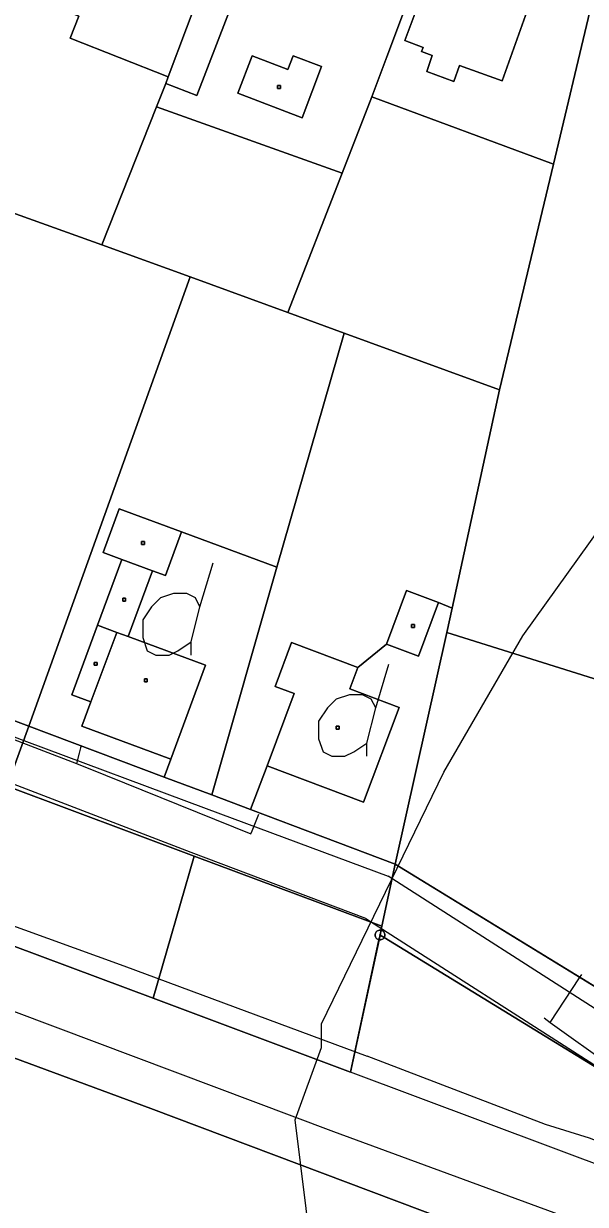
# Model space of a CAD drawing. Extents: x -645676 to -642474, y -1077513 to -1072613.
# Drawn here: x -644356.3 to -644298.7, y -1074988.3 to -1074867.3 of the extents above; entities that cross this region are included whole.
import ezdxf

# ---------------------------------------------------------------- set-up
doc = ezdxf.new("R2010")
doc.units = 0
for name, color, linetype in [('_elezni_n__tra_', 7, 'Continuous'), ('KN', 7, 'Continuous'), ('KULTURY_STAV', 7, 'Continuous'), ('KULTURY_ZNACKY', 7, 'Continuous'), ('Obvod_KP_', 7, 'Continuous'), ('OBVOD_PU', 7, 'Continuous'), ('PLYNOVOD', 7, 'Continuous'), ('SDELOVACI', 7, 'Continuous'), ('Silnice_II__t__dy_a_III__t__dy', 7, 'Continuous'), ('VRSTEVNICE', 7, 'Continuous')]:
    doc.layers.add(name, color=color, linetype=linetype)

# ---------------------------------------------------------------- blocks, each defined once
blk = doc.blocks.new('$431')
blk.add_line((0.63, 0.99), (0.9, 1.89))
blk.add_lwpolyline([(0.45, 0), (0.45, 0.27), (0.63, 0.99), (0.54, 1.17), (0.36, 1.26), (0.09, 1.26), (-0.18, 1.17), (-0.36, 0.99), (-0.54, 0.72), (-0.54, 0.36), (-0.45, 0.09), (-0.27, 0), (0, 0), (0.18, 0.09), (0.45, 0.27)])

msp = doc.modelspace()

# ---------------------------------------------------------------- linework, layer by layer
at = {"layer": '_elezni_n__tra_'}
msp.add_lwpolyline([(-645032.05, -1074719.88), (-645007.73, -1074729.17), (-644983.14, -1074736.55), (-644942.37, -1074750.02), (-644914.47, -1074760.84), (-644882.89, -1074772.03), (-644837.1, -1074789.71), (-644791.46, -1074806.27), (-644722.98, -1074831.82), (-644692.05, -1074843.35), (-644645.1, -1074860.33), (-644595.62, -1074879.05), (-644567.2, -1074889.68), (-644538.28, -1074900.75), (-644463.04, -1074928.93), (-644414.14, -1074947.15), (-644324.54, -1074980.78), (-644238.86, -1075012.25), (-644147.17, -1075045.91), (-644073.62, -1075073.69), (-644009.64, -1075097.37)], dxfattribs=at)
at = {"layer": 'KN'}
for points in [[(-644333.8, -1074852.35), (-644334.45, -1074854.1), (-644342.76, -1074851.12), (-644347.06, -1074861.54), (-644343.5, -1074863.01), (-644342.62, -1074860.88), (-644337.72, -1074862.8), (-644341.47, -1074872.79), (-644351.51, -1074868.83), (-644350.62, -1074866.58), (-644359.48, -1074862.91), (-644356.31, -1074854.8), (-644353.21, -1074856.02), (-644351.3, -1074851), (-644354.39, -1074849.77), (-644352.7, -1074845.54)], [(-644314.77, -1074859.25), (-644315.42, -1074860.99), (-644319.08, -1074870.74), (-644320.61, -1074874.82), (-644323.65, -1074882.64), (-644342.67, -1074875.86), (-644341.72, -1074873.47), (-644338.54, -1074874.69), (-644334.35, -1074863.77), (-644329.12, -1074865.78), (-644325.85, -1074857.27), (-644334.45, -1074854.1), (-644333.8, -1074852.35)], [(-644341.72, -1074873.47), (-644341.47, -1074872.79), (-644337.72, -1074862.8), (-644334.45, -1074854.1), (-644325.85, -1074857.27), (-644329.12, -1074865.78), (-644334.35, -1074863.77), (-644338.54, -1074874.69)], [(-644298.01, -1074865.18), (-644298.27, -1074866.1), (-644302, -1074881.72), (-644320.61, -1074874.82), (-644319.08, -1074870.74), (-644315.42, -1074860.99), (-644314.77, -1074859.25)], [(-644304.35, -1074865.06), (-644307.25, -1074873.19), (-644311.61, -1074871.64), (-644312.2, -1074873.25), (-644314.96, -1074872.25), (-644314.41, -1074870.61), (-644315.5, -1074870.2), (-644315.34, -1074869.77), (-644317.23, -1074869.06), (-644314.34, -1074861.39)], [(-644304.35, -1074865.06), (-644314.34, -1074861.39), (-644317.23, -1074869.06), (-644315.34, -1074869.77), (-644315.5, -1074870.2), (-644314.41, -1074870.61), (-644314.96, -1074872.25), (-644312.2, -1074873.25), (-644311.61, -1074871.64), (-644307.25, -1074873.19)], [(-644341.47, -1074872.79), (-644341.72, -1074873.47), (-644342.67, -1074875.86), (-644348.29, -1074890), (-644362.85, -1074884.77), (-644367.37, -1074883.14), (-644359.48, -1074862.91), (-644350.62, -1074866.58), (-644351.51, -1074868.83)], [(-644510.39, -1074882.04), (-644486.62, -1074890.85), (-644475.06, -1074895.14), (-644451.2, -1074903.97), (-644436.08, -1074909.55), (-644426.98, -1074912.91), (-644402.85, -1074921.87), (-644379.47, -1074930.51), (-644366.6, -1074935.27), (-644355.77, -1074939.27), (-644357.45, -1074943.99), (-644454.44, -1074908.02), (-644552.8, -1074870.9), (-644549.87, -1074866.01), (-644548.83, -1074864.26), (-644545.57, -1074868.92)], [(-644332.88, -1074870.62), (-644329.2, -1074872.03), (-644328.66, -1074870.63), (-644325.76, -1074871.74), (-644327.76, -1074876.97), (-644334.35, -1074874.45)], [(-644332.88, -1074870.62), (-644334.35, -1074874.45), (-644327.76, -1074876.97), (-644325.76, -1074871.74), (-644328.66, -1074870.63), (-644329.2, -1074872.03)], [(-644329.96, -1074873.98), (-644330.26, -1074873.98), (-644330.26, -1074873.68), (-644329.96, -1074873.68)], [(-644329.96, -1074873.98), (-644329.96, -1074873.68), (-644330.26, -1074873.68), (-644330.26, -1074873.98)], [(-644323.65, -1074882.64), (-644329.21, -1074896.92), (-644339.22, -1074893.26), (-644348.29, -1074890), (-644342.67, -1074875.86)], [(-644302, -1074881.72), (-644307.52, -1074904.85), (-644323.44, -1074899.03), (-644329.21, -1074896.92), (-644323.65, -1074882.64), (-644320.61, -1074874.82)], [(-644348.29, -1074890), (-644339.22, -1074893.26), (-644355.77, -1074939.27), (-644366.6, -1074935.27), (-644365.93, -1074933.46), (-644362.78, -1074924.92), (-644360.46, -1074919.06), (-644367.64, -1074916.44), (-644367.15, -1074915.1), (-644370.01, -1074914.05), (-644368.1, -1074908.89), (-644370.35, -1074908.05), (-644370.99, -1074907.81), (-644362.85, -1074884.77)], [(-644329.21, -1074896.92), (-644323.44, -1074899.03), (-644330.33, -1074923.01), (-644340.11, -1074919.39), (-644346.49, -1074917.03), (-644348.14, -1074921.48), (-644346.22, -1074922.2), (-644348.72, -1074928.95), (-644351.36, -1074936.07), (-644349.39, -1074936.8), (-644350.31, -1074939.29), (-644341.22, -1074942.66), (-644341.9, -1074944.49), (-644355.77, -1074939.27), (-644339.22, -1074893.26)], [(-644307.52, -1074904.85), (-644312.38, -1074927.19), (-644313.76, -1074926.61), (-644317.04, -1074925.38), (-644319.12, -1074930.9), (-644322.04, -1074933.27), (-644328.83, -1074930.71), (-644330.52, -1074935.21), (-644328.56, -1074935.95), (-644331.34, -1074943.34), (-644333.03, -1074947.83), (-644337.02, -1074946.32), (-644330.33, -1074923.01), (-644323.44, -1074899.03)], [(-644340.11, -1074919.39), (-644341.76, -1074923.85), (-644343.08, -1074923.36), (-644346.22, -1074922.2), (-644348.14, -1074921.48), (-644346.49, -1074917.03)], [(-644330.33, -1074923.01), (-644337.02, -1074946.32), (-644341.9, -1074944.49), (-644341.22, -1074942.66), (-644337.66, -1074933.05), (-644345.58, -1074930.11), (-644343.08, -1074923.36), (-644341.76, -1074923.85), (-644340.11, -1074919.39)], [(-644343.91, -1074920.68), (-644344.21, -1074920.68), (-644344.21, -1074920.38), (-644343.91, -1074920.38)], [(-644343.91, -1074920.68), (-644343.91, -1074920.38), (-644344.21, -1074920.38), (-644344.21, -1074920.68)], [(-644343.08, -1074923.36), (-644345.58, -1074930.11), (-644346.75, -1074929.68), (-644348.72, -1074928.95), (-644346.22, -1074922.2)], [(-644313.76, -1074926.61), (-644315.84, -1074932.13), (-644319.12, -1074930.9), (-644317.04, -1074925.38)], [(-644345.84, -1074926.47), (-644346.14, -1074926.47), (-644346.14, -1074926.17), (-644345.84, -1074926.17)], [(-644345.84, -1074926.47), (-644345.84, -1074926.17), (-644346.14, -1074926.17), (-644346.14, -1074926.47)], [(-644312.38, -1074927.19), (-644312.92, -1074929.68), (-644318.2, -1074953.42), (-644333.03, -1074947.83), (-644331.34, -1074943.34), (-644321.46, -1074947.06), (-644317.81, -1074937.37), (-644322.87, -1074935.47), (-644322.04, -1074933.27), (-644319.12, -1074930.9), (-644315.84, -1074932.13), (-644313.76, -1074926.61)], [(-644346.75, -1074929.68), (-644349.39, -1074936.8), (-644351.36, -1074936.07), (-644348.72, -1074928.95)], [(-644316.23, -1074929.18), (-644316.53, -1074929.18), (-644316.53, -1074928.88), (-644316.23, -1074928.88)], [(-644316.23, -1074929.18), (-644316.23, -1074928.88), (-644316.53, -1074928.88), (-644316.53, -1074929.18)], [(-644345.58, -1074930.11), (-644337.66, -1074933.05), (-644341.22, -1074942.66), (-644350.31, -1074939.29), (-644349.39, -1074936.8), (-644346.75, -1074929.68)], [(-644283.41, -1074938.93), (-644285.49, -1074957.14), (-644283.47, -1074957.55), (-644285.94, -1074972.63), (-644286.02, -1074972.62), (-644286.11, -1074972.63), (-644286.19, -1074972.65), (-644286.27, -1074972.69), (-644286.34, -1074972.74), (-644286.4, -1074972.8), (-644286.45, -1074972.86), (-644318.2, -1074953.42), (-644312.92, -1074929.68)], [(-644322.04, -1074933.27), (-644322.87, -1074935.47), (-644317.81, -1074937.37), (-644321.46, -1074947.06), (-644331.34, -1074943.34), (-644328.56, -1074935.95), (-644330.52, -1074935.21), (-644328.83, -1074930.71)], [(-644348.76, -1074933.05), (-644349.06, -1074933.05), (-644349.06, -1074932.75), (-644348.76, -1074932.75)], [(-644348.76, -1074933.05), (-644348.76, -1074932.75), (-644349.06, -1074932.75), (-644349.06, -1074933.05)], [(-644343.62, -1074934.74), (-644343.92, -1074934.74), (-644343.92, -1074934.44), (-644343.62, -1074934.44)], [(-644343.62, -1074934.74), (-644343.62, -1074934.44), (-644343.92, -1074934.44), (-644343.92, -1074934.74)], [(-644341.9, -1074944.49), (-644337.02, -1074946.32), (-644333.03, -1074947.83), (-644318.2, -1074953.42), (-644319.57, -1074959.78), (-644338.82, -1074952.58), (-644357.97, -1074945.41), (-644357.45, -1074943.99), (-644355.77, -1074939.27)], [(-644323.95, -1074939.58), (-644324.25, -1074939.58), (-644324.25, -1074939.28), (-644323.95, -1074939.28)], [(-644323.95, -1074939.58), (-644323.95, -1074939.28), (-644324.25, -1074939.28), (-644324.25, -1074939.58)], [(-644338.82, -1074952.58), (-644343, -1074967.15), (-644363.17, -1074959.61), (-644357.97, -1074945.41)], [(-644319.57, -1074959.78), (-644319.66, -1074960.18), (-644319.68, -1074960.18), (-644319.77, -1074960.17), (-644319.86, -1074960.18), (-644319.94, -1074960.2), (-644320.02, -1074960.24), (-644320.09, -1074960.29), (-644320.15, -1074960.35), (-644320.2, -1074960.42), (-644320.24, -1074960.5), (-644320.26, -1074960.58), (-644320.27, -1074960.67), (-644320.26, -1074960.76), (-644320.24, -1074960.84), (-644320.2, -1074960.92), (-644320.15, -1074960.99), (-644320.09, -1074961.05), (-644320.02, -1074961.1), (-644319.94, -1074961.14), (-644319.88, -1074961.16), (-644322.8, -1074974.71), (-644343, -1074967.15), (-644338.82, -1074952.58)], [(-644319.66, -1074960.18), (-644319.77, -1074960.66), (-644319.78, -1074960.66), (-644319.78, -1074960.67), (-644319.78, -1074960.68), (-644319.77, -1074960.68), (-644319.88, -1074961.16), (-644319.94, -1074961.14), (-644320.02, -1074961.1), (-644320.09, -1074961.05), (-644320.15, -1074960.99), (-644320.2, -1074960.92), (-644320.24, -1074960.84), (-644320.26, -1074960.76), (-644320.27, -1074960.67), (-644320.26, -1074960.58), (-644320.24, -1074960.5), (-644320.2, -1074960.42), (-644320.15, -1074960.35), (-644320.09, -1074960.29), (-644320.02, -1074960.24), (-644319.94, -1074960.2), (-644319.86, -1074960.18), (-644319.77, -1074960.17), (-644319.68, -1074960.18)], [(-644319.34, -1074960.93), (-644319.76, -1074960.68), (-644319.76, -1074960.67), (-644319.76, -1074960.66), (-644319.77, -1074960.66), (-644319.66, -1074960.18), (-644319.6, -1074960.2), (-644319.52, -1074960.24), (-644319.45, -1074960.29), (-644319.39, -1074960.35), (-644319.34, -1074960.42), (-644319.3, -1074960.5), (-644319.28, -1074960.58), (-644319.27, -1074960.67), (-644319.28, -1074960.76), (-644319.3, -1074960.84), (-644319.34, -1074960.92)], [(-644319.76, -1074960.68), (-644319.77, -1074960.67), (-644319.77, -1074960.66), (-644319.76, -1074960.66), (-644319.76, -1074960.67)], [(-644319.34, -1074960.93), (-644319.39, -1074960.99), (-644319.45, -1074961.05), (-644319.52, -1074961.1), (-644319.6, -1074961.14), (-644319.68, -1074961.16), (-644319.77, -1074961.17), (-644319.86, -1074961.16), (-644319.88, -1074961.16), (-644319.77, -1074960.68), (-644319.76, -1074960.68)], [(-644319.76, -1074960.68), (-644319.77, -1074960.68), (-644319.77, -1074960.67)]]:
    msp.add_lwpolyline(points, close=True, dxfattribs=at)
for points in [[(-644283.41, -1074938.93), (-644312.92, -1074929.68), (-644312.38, -1074927.19), (-644307.52, -1074904.85), (-644302, -1074881.72), (-644298.27, -1074866.1)], [(-644289.53, -1074979.18), (-644319.34, -1074960.93), (-644319.34, -1074960.92), (-644319.3, -1074960.84), (-644319.28, -1074960.76), (-644319.27, -1074960.67), (-644319.28, -1074960.58), (-644319.3, -1074960.5), (-644319.34, -1074960.42), (-644319.39, -1074960.35), (-644319.45, -1074960.29), (-644319.52, -1074960.24), (-644319.6, -1074960.2), (-644319.66, -1074960.18), (-644319.57, -1074959.78), (-644318.2, -1074953.42), (-644286.45, -1074972.86)], [(-644319.77, -1074960.66), (-644319.77, -1074960.67), (-644319.77, -1074960.68), (-644319.78, -1074960.68), (-644319.78, -1074960.67), (-644319.78, -1074960.66), (-644319.77, -1074960.66)], [(-644288.4, -1074987.6), (-644322.8, -1074974.71), (-644319.88, -1074961.16), (-644319.86, -1074961.16), (-644319.77, -1074961.17), (-644319.68, -1074961.16), (-644319.6, -1074961.14), (-644319.52, -1074961.1), (-644319.45, -1074961.05), (-644319.39, -1074960.99), (-644319.34, -1074960.93), (-644289.53, -1074979.18)]]:
    msp.add_lwpolyline(points, dxfattribs=at)
at = {"layer": 'KULTURY_STAV'}
for points in [[(-644548.83, -1074864.26), (-644545.57, -1074868.92), (-644510.39, -1074882.04), (-644486.62, -1074890.85), (-644475.06, -1074895.14), (-644451.2, -1074903.97), (-644436.08, -1074909.55), (-644426.98, -1074912.91), (-644402.85, -1074921.87), (-644379.47, -1074930.51), (-644366.6, -1074935.27), (-644355.77, -1074939.27), (-644341.9, -1074944.49), (-644337.02, -1074946.32), (-644333.03, -1074947.83), (-644318.2, -1074953.42), (-644286.02, -1074973.12)], [(-644298.27, -1074866.1), (-644302, -1074881.72), (-644320.61, -1074874.82), (-644323.65, -1074882.64), (-644342.67, -1074875.86), (-644341.72, -1074873.47), (-644341.47, -1074872.79), (-644351.51, -1074868.83), (-644350.62, -1074866.58)], [(-644286.02, -1074973.12), (-644318.2, -1074953.42), (-644312.92, -1074929.68), (-644312.38, -1074927.19), (-644307.52, -1074904.85), (-644302, -1074881.72), (-644298.27, -1074866.1)], [(-644350.62, -1074866.58), (-644351.51, -1074868.83), (-644341.47, -1074872.79), (-644341.72, -1074873.47), (-644342.67, -1074875.86), (-644323.65, -1074882.64), (-644320.61, -1074874.82), (-644302, -1074881.72), (-644307.52, -1074904.85), (-644312.38, -1074927.19), (-644313.76, -1074926.61), (-644317.04, -1074925.38), (-644319.12, -1074930.9), (-644322.04, -1074933.27), (-644328.83, -1074930.71), (-644330.52, -1074935.21), (-644328.56, -1074935.95), (-644331.34, -1074943.34), (-644333.03, -1074947.83), (-644337.02, -1074946.32), (-644330.33, -1074923.01), (-644340.11, -1074919.39), (-644346.49, -1074917.03), (-644348.14, -1074921.48), (-644346.22, -1074922.2), (-644348.72, -1074928.95), (-644351.36, -1074936.07), (-644349.39, -1074936.8), (-644350.31, -1074939.29), (-644341.22, -1074942.66), (-644341.9, -1074944.49), (-644355.77, -1074939.27), (-644366.6, -1074935.27)], [(-644555.19, -1074886.21), (-644550.78, -1074887.41), (-644549.15, -1074890.12), (-644460.31, -1074923.02), (-644458.3, -1074923.78), (-644434.2, -1074932.86), (-644410.38, -1074941.83), (-644386.94, -1074950.66), (-644363.17, -1074959.61), (-644343, -1074967.15), (-644322.8, -1074974.71), (-644319.77, -1074960.67), (-644319.57, -1074959.78), (-644338.82, -1074952.58), (-644357.97, -1074945.41), (-644381.97, -1074936.53), (-644405.23, -1074927.93), (-644429.28, -1074919.03), (-644453.48, -1074910.08), (-644455.03, -1074909.51), (-644553.65, -1074872.28), (-644555.19, -1074886.21)], [(-644553.65, -1074872.28), (-644455.03, -1074909.51), (-644453.48, -1074910.08), (-644429.28, -1074919.03), (-644405.23, -1074927.93), (-644381.97, -1074936.53), (-644357.97, -1074945.41), (-644338.82, -1074952.58), (-644319.57, -1074959.78), (-644319.77, -1074960.67), (-644322.8, -1074974.71), (-644343, -1074967.15), (-644363.17, -1074959.61), (-644386.94, -1074950.66), (-644410.38, -1074941.83), (-644434.2, -1074932.86), (-644458.3, -1074923.78), (-644460.31, -1074923.02), (-644549.15, -1074890.12), (-644550.78, -1074887.41), (-644555.19, -1074886.21), (-644553.65, -1074872.28)], [(-644127.45, -1075086.98), (-644129.42, -1075059.78), (-644147.15, -1075053.4), (-644187.28, -1075037.16), (-644343.27, -1074978.43), (-644510.38, -1074916.7), (-644549.16, -1074903.47), (-644556.33, -1074901.02), (-644557.93, -1074900.48), (-644558.03, -1074904.5), (-644560.18, -1074990.72), (-644561.36, -1075031.63), (-644563.77, -1075059.63), (-644570.53, -1075092.51)], [(-644549.16, -1074903.47), (-644510.38, -1074916.7), (-644343.27, -1074978.43), (-644187.28, -1075037.16), (-644147.15, -1075053.4), (-644150.84, -1075051.91), (-644150.35, -1075080.54), (-644148.65, -1075103.5)], [(-644346.49, -1074917.03), (-644340.11, -1074919.39), (-644330.33, -1074923.01), (-644337.02, -1074946.32), (-644341.9, -1074944.49), (-644341.22, -1074942.66), (-644350.31, -1074939.29), (-644349.39, -1074936.8), (-644351.36, -1074936.07), (-644348.72, -1074928.95), (-644346.22, -1074922.2), (-644348.14, -1074921.48), (-644346.49, -1074917.03)], [(-644317.04, -1074925.38), (-644313.76, -1074926.61), (-644312.38, -1074927.19), (-644312.92, -1074929.68), (-644318.2, -1074953.42), (-644333.03, -1074947.83), (-644331.34, -1074943.34), (-644328.56, -1074935.95), (-644330.52, -1074935.21), (-644328.83, -1074930.71), (-644322.04, -1074933.27), (-644319.12, -1074930.9), (-644317.04, -1074925.38)]]:
    msp.add_lwpolyline(points, dxfattribs=at)
at = {"layer": 'Obvod_KP_'}
msp.add_lwpolyline([(-644288.4, -1074987.6), (-644322.8, -1074974.71), (-644343, -1074967.15), (-644363.17, -1074959.61), (-644386.94, -1074950.66), (-644410.38, -1074941.83), (-644434.2, -1074932.86), (-644458.3, -1074923.78), (-644460.31, -1074923.02), (-644555.28, -1074886.99), (-644563.85, -1074884.14), (-644564.49, -1074883.93), (-644583.74, -1074875.71)], dxfattribs=at)
at = {"layer": 'OBVOD_PU'}
msp.add_lwpolyline([(-644288.4, -1074987.6), (-644322.8, -1074974.71), (-644343, -1074967.15), (-644363.17, -1074959.61), (-644386.94, -1074950.66), (-644410.38, -1074941.83), (-644434.2, -1074932.86), (-644458.3, -1074923.78), (-644460.31, -1074923.02), (-644555.28, -1074886.99), (-644563.85, -1074884.14), (-644564.49, -1074883.93), (-644583.74, -1074875.71)], dxfattribs=at)
at = {"layer": 'PLYNOVOD'}
for p, q in [((-644375.98, -1074933.47), (-644350.88, -1074943.1)), ((-644350.6, -1074942.03), (-644350.88, -1074943.1)), ((-644350.46, -1074941.5), (-644350.6, -1074942.03)), ((-644350.41, -1074941.32), (-644350.46, -1074941.5)), ((-644350.88, -1074943.1), (-644347.91, -1074944.3)), ((-644347.91, -1074944.3), (-644345.96, -1074945.08)), ((-644345.96, -1074945.08), (-644333, -1074950.31)), ((-644332.87, -1074949.99), (-644332.2, -1074948.29)), ((-644333, -1074950.31), (-644332.87, -1074949.99)), ((-644302.33, -1074969.62), (-644299.33, -1074965.05)), ((-644299.33, -1074965.05), (-644299.09, -1074964.7)), ((-644302.96, -1074969.15), (-644302.33, -1074969.62)), ((-644302.33, -1074969.62), (-644295.57, -1074974.45))]:
    msp.add_line(p, q, dxfattribs=at)
at = {"layer": 'SDELOVACI'}
for points in [[(-644546.98, -1074888.45), (-644533.71, -1074893.5), (-644532.16, -1074893.87), (-644516.74, -1074900.2), (-644484.62, -1074911.88), (-644449.65, -1074924.45), (-644433.01, -1074931.12), (-644418.48, -1074937.53), (-644379.32, -1074951.76), (-644346.01, -1074963.84), (-644321.09, -1074973.09)], [(-644546.98, -1074888.45), (-644533.71, -1074893.5), (-644532.16, -1074893.87), (-644516.74, -1074900.2), (-644484.62, -1074911.88), (-644449.65, -1074924.45), (-644433.01, -1074931.12), (-644418.48, -1074937.53), (-644379.32, -1074951.76), (-644346.01, -1074963.84), (-644321.09, -1074973.09)], [(-644546.98, -1074888.45), (-644533.71, -1074893.5), (-644532.16, -1074893.87), (-644516.74, -1074900.2), (-644484.62, -1074911.88), (-644449.65, -1074924.45), (-644433.01, -1074931.12), (-644418.48, -1074937.53), (-644379.32, -1074951.76), (-644346.01, -1074963.84), (-644321.09, -1074973.09)], [(-644002.79, -1075089.11), (-644042.73, -1075074.42), (-644069.86, -1075063.79), (-644083.25, -1075059.36), (-644087.92, -1075057.48), (-644105.16, -1075051.43), (-644110, -1075049.52), (-644120.01, -1075045.24), (-644121.45, -1075045.05), (-644128.23, -1075043.92), (-644131.73, -1075043.14), (-644158.21, -1075032.34), (-644190.07, -1075020.69), (-644230.88, -1075005.93), (-644251.78, -1074998.47), (-644271.04, -1074991.9), (-644298.31, -1074981.49), (-644302.82, -1074980.07), (-644321.09, -1074973.09)]]:
    msp.add_lwpolyline(points, dxfattribs=at)
at = {"layer": 'Silnice_II__t__dy_a_III__t__dy'}
for p, q in [((-644380, -1074931.94), (-644356.28, -1074940.74)), ((-644356.28, -1074940.74), (-644337.6, -1074947.72)), ((-644339.13, -1074952.23), (-644358.23, -1074944.88)), ((-644337.6, -1074947.72), (-644318.95, -1074954.64)), ((-644321.23, -1074958.97), (-644339.13, -1074952.23)), ((-644294.09, -1074970.57), (-644318.95, -1074954.64)), ((-644321.23, -1074958.97), (-644297, -1074974.49))]:
    msp.add_line(p, q, dxfattribs=at)
at = {"layer": 'VRSTEVNICE'}
msp.add_lwpolyline([(-644341.72, -1075087.28), (-644339.72, -1075081.3), (-644335.17, -1075059.36), (-644329.33, -1075041.42), (-644324.77, -1075021.48), (-644324.49, -1075011.51), (-644328.47, -1074979.61), (-644325.77, -1074972.2), (-644325.77, -1074969.78), (-644313.23, -1074944), (-644305.12, -1074930.04), (-644290.3, -1074909.39), (-644274.07, -1074890.74), (-644251.42, -1074868.66), (-644243.88, -1074862.4), (-644230.77, -1074853.28), (-644217.1, -1074845.87), (-644195.74, -1074837.76), (-644165.83, -1074830.64), (-644162.98, -1074830.78), (-644141.62, -1074825.22), (-644125.38, -1074818.53), (-644095.88, -1074803.28)], dxfattribs=at)

# ---------------------------------------------------------------- block references
at = {"layer": 'KULTURY_ZNACKY', "xscale": 5, "yscale": 5}
for p in [(-644341.38, -1074932), (-644323.36, -1074942.37)]:
    msp.add_blockref('$431', p, dxfattribs=at)

doc.saveas('drawing.dxf')
